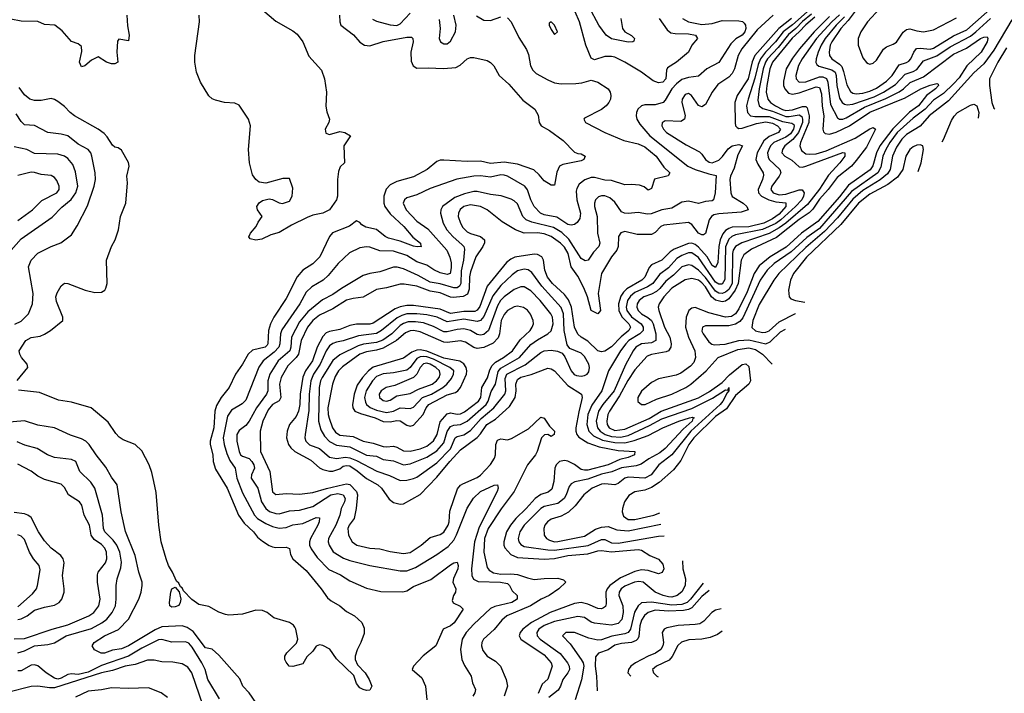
# Model space of a CAD drawing. Header units: inches. Extents: x 884549 to 1028252, y 526810 to 653624.
# Tile 577 of 656: x 973262 to 979133, y 541648 to 545663. Entities that reach past the tile are written whole.
import ezdxf

# ---------------------------------------------------------------- set-up
doc = ezdxf.new("R2010")
doc.units = ezdxf.units.IN
doc.header["$MEASUREMENT"] = 0
doc.layers.add('A9574', color=7, linetype='Continuous')

msp = doc.modelspace()

# ---------------------------------------------------------------- linework, layer by layer
at = {"layer": 'A9574', "color": 5}
for points, elevation in [([(978250, 545720.7), (978202.2, 545657.8), (978157.9, 545610), (978103.3, 545530), (978094.9, 545510), (978088.7, 545470), (978091, 545450), (978104, 545430), (978150, 545397.9), (978163, 545383), (978174.7, 545354.7), (978194.2, 545274.2), (978215.7, 545235.7), (978230, 545225.3), (978250, 545221.2), (978290, 545225.2), (978330, 545235.8), (978370, 545253.7), (978430, 545295.5), (978464.1, 545330), (978506.4, 545393.6), (978550, 545407.4), (978563.5, 545416.5), (978575.3, 545430), (978593.1, 545470), (978609.7, 545490.3), (978630, 545493.6), (978690, 545487.7), (978710, 545493.2), (978830, 545565.8), (978910, 545603.1), (979150, 545816.1)], 2480), ([(974683.8, 545743.8), (974790, 545654.1), (974890, 545596.8), (974915.6, 545575.6), (974950, 545530.2), (974986.2, 545446.2), (975061.1, 545361.1), (975079.7, 545310), (975091.5, 545230), (975087.9, 545147.9), (975093.4, 545113.4), (975109.1, 545070), (975105.3, 545050), (975083.9, 545010), (975087.3, 544987.3), (975110, 544978.6), (975170, 544996.1), (975200.7, 544990), (975234.9, 544970), (975194.5, 544910), (975198.9, 544810), (975173.7, 544786.3), (975162, 544758), (975156.6, 544710), (975156.2, 544610), (975150, 544589.6), (975110, 544529.8), (975070, 544508.7), (975010, 544497.3), (974976.2, 544483.8), (974882.2, 544437.8), (974810, 544394.5), (974759.8, 544380.2), (974706.2, 544353.8), (974669.1, 544349.1), (974636.4, 544356.4), (974628, 544368), (974637.2, 544390), (974672.7, 544430), (974683.3, 544456.7), (974708.7, 544490), (974679, 544530), (974675.3, 544550), (974689.3, 544570.7), (974710, 544586), (974750, 544594.8), (974770, 544590.8), (974810, 544570.8), (974828.1, 544568.1), (974870, 544581.6), (974887.6, 544610), (974890, 544658), (974870, 544715.3), (974830, 544717.2), (974730, 544688.7), (974690, 544694), (974669.4, 544709.4), (974650, 544738), (974632, 544810), (974625.4, 544890), (974638.5, 545030), (974626.6, 545070), (974570, 545153), (974544.4, 545164.4), (974484, 545170), (974430, 545183.4), (974410, 545192), (974390, 545209.8), (974339.3, 545290), (974316.4, 545350), (974305.8, 545410), (974306.8, 545450), (974334.2, 545650), (974331.9, 545690)], 2180), ([(976846.3, 545670), (976857.1, 545610), (976870, 545590.7), (976910, 545568), (976928, 545550), (976924.5, 545535.5), (976918, 545530), (976890, 545529.2), (976790, 545547.8), (976759.1, 545570), (976715.9, 545630), (976657.2, 545737.2)], 2220), ([(978391.2, 545728.8), (978316.3, 545650), (978277.3, 545590), (978260.9, 545550), (978262, 545510), (978290, 545435.3), (978310, 545407.3), (978321.2, 545401.2), (978330, 545397.4), (978350, 545403), (978370, 545421.5), (978412.1, 545487.9), (978430, 545501.4), (978470, 545516.6), (978490, 545529.7), (978530, 545588.2), (978550, 545604.4), (978570, 545608.2), (978610, 545596.4), (978650, 545591.3), (978710, 545602.5), (978846.8, 545673.2)], 2520), ([(973901.1, 545690), (973905.3, 545625.3), (973914.6, 545570), (973910, 545536.9), (973852.4, 545547.6), (973844.7, 545535.3), (973840.9, 545470), (973847.3, 545410), (973830, 545399.3), (973810, 545399.7), (973780.2, 545410), (973730, 545441.9), (973690, 545422.5), (973650, 545387), (973630, 545381.3), (973618.2, 545410), (973632.8, 545472.8), (973630, 545503.6), (973610, 545518), (973570, 545532.6), (973516.1, 545596.1), (973471, 545630), (973410, 545634.6), (973370, 545652.8), (973270, 545654.2), (973210, 545666)], 2180), ([(975169.5, 545690), (975170.2, 545650), (975176.9, 545630), (975253.2, 545573.2), (975290, 545527.9), (975318, 545510), (975350, 545506.3), (975428.2, 545531.8), (975570, 545559), (975597.7, 545557.7), (975607, 545550), (975608.3, 545530), (975593.7, 545470), (975595.6, 545415.6), (975607.4, 545387.4), (975630, 545373.7), (975696.6, 545376.6), (975788.3, 545371.7), (975862.4, 545377.6), (975888.3, 545391.7), (975930, 545430.3), (975950, 545437.4), (975970, 545437.4), (976050, 545420.4), (976070, 545408.4), (976088.3, 545388.3), (976120.7, 545330), (976177.7, 545277.7), (976262.2, 545182.2), (976332.7, 545130), (976353.3, 545093.3), (976359.3, 545050), (976370.6, 545030), (976421.8, 545001.8), (976502.3, 544942.3), (976570, 544873.4), (976590, 544864.9), (976610, 544863.8), (976634, 544850), (976626.4, 544830), (976610, 544820.9), (976500.3, 544799.7), (976479.7, 544790), (976465.3, 544754.7), (976450, 544676), (976430, 544676.2), (976390, 544703), (976359, 544739), (976327.2, 544767.2), (976230, 544801.5), (976150, 544812.8), (976070, 544804.7), (976010, 544819.2), (975930, 544817.8), (975790, 544826), (975770, 544825.5), (975750, 544817.8), (975691.2, 544770), (975610, 544726.7), (975510, 544698.3), (975470, 544678.4), (975447.5, 544652.5), (975432.9, 544610), (975432.7, 544570), (975438.8, 544550), (975470, 544505.2), (975552.2, 544430), (975607, 544367), (975651, 544330), (975653.5, 544313.5), (975658, 544310), (975631.3, 544308.7), (975610, 544313.1), (975530, 544343.6), (975460.5, 544360.5), (975441.7, 544370), (975390, 544411.6), (975325.6, 544425.6), (975301, 544441), (975290, 544454.7), (975270, 544464.7), (975228.2, 544431.8), (975126.8, 544393.2), (975110.1, 544370), (975052.1, 544250), (975010, 544208.4), (974950, 544169.1), (974916.2, 544130), (974850, 544000.3), (974777.8, 543890), (974757.3, 543850), (974745, 543810), (974741.9, 543730), (974737.5, 543722.5), (974726.5, 543710), (974650, 543692.8), (974624.8, 543670), (974590.8, 543610), (974549.6, 543550.4), (974510.4, 543469.6), (974463.1, 543410), (974436.2, 543363.8), (974426.3, 543330), (974419.9, 543230), (974397.4, 543150), (974397.4, 543130), (974412.8, 543070), (974415.3, 543030), (974430, 542984.1), (974498.2, 542870), (974566.8, 542710), (974601.4, 542661.4), (974655.3, 542610), (974679.4, 542579.4), (974710, 542554.4), (974750, 542529.1), (974770, 542521.7), (974790, 542517), (974850, 542518.5), (974870, 542510.3), (974875.9, 542475.9), (974890.2, 542450.2), (974970, 542380.2), (975060.3, 542270), (975096.7, 542216.7), (975118.7, 542198.7), (975170.6, 542170), (975210, 542134.9), (975258.8, 542110), (975301, 542070), (975315.3, 542035.3), (975315.3, 542004.7), (975295.5, 541950), (975273.4, 541906.6), (975262.2, 541870), (975261.3, 541850), (975277.1, 541817.1), (975321.1, 541770), (975346.4, 541730), (975362, 541690), (975350, 541667.6), (975330, 541665.4), (975309.3, 541670), (975290, 541680.5), (975270, 541706.6), (975254.3, 541754.3), (975150, 541853.6), (975110.4, 541910.4), (975070, 541933.7), (975050, 541937.2), (975030.2, 541929.8), (975010, 541898.7), (974973.9, 541866.1), (974950, 541823.7), (974890, 541808.2), (974869.7, 541809.7), (974850, 541834), (974843.6, 541850), (974843.6, 541870), (974855.6, 541890), (974912.6, 541947.4), (974919.8, 541970), (974908.6, 542030), (974902.5, 542042.5), (974893.9, 542053.9), (974870, 542069.8), (974778, 542098), (974738, 542130), (974710, 542141.6), (974670, 542142.9), (974590, 542119.6), (974510, 542114), (974490, 542116.9), (974450, 542131.3), (974390, 542164.4), (974330, 542177.6), (974287.5, 542207.5), (974238.5, 542258.5), (974230, 542277), (974221.7, 542281.7), (974210, 542304), (974196.6, 542316.6), (974173.3, 542370), (974149.8, 542409.8), (974135.3, 542450), (974105, 542550), (974091.2, 542650), (974075.3, 542844.7), (974062.4, 542910), (974050, 542963.7), (974033.1, 543010), (973990, 543094), (973949.6, 543130), (973879.1, 543159.1), (973855.4, 543175.4), (973836, 543196), (973790, 543264), (973688.7, 543348.7), (973570, 543383.4), (973494.3, 543394.3), (973380.4, 543440.4), (973255.5, 543455.5)], 2220), ([(976170, 545674.7), (976193, 545650), (976237.4, 545557.4), (976284.2, 545484.2), (976295.5, 545455.5), (976308.5, 545388.5), (976321.9, 545361.9), (976342.1, 545342.1), (976410, 545303.5), (976450, 545286.6), (976490, 545281.4), (976576.9, 545283.1), (976612.7, 545287.3), (976670, 545303.1), (976710, 545290.3), (976770.4, 545250), (976783.1, 545230), (976787, 545210), (976784.2, 545190), (976774.6, 545170), (976758.9, 545150), (976730, 545127.1), (976630, 545076.2), (976625.7, 545070), (976635.5, 545050), (976750, 544989.5), (976863.6, 544943.6), (976950, 544922.7), (976990, 544905.9), (977057.7, 544850), (977102.9, 544782.9), (977137.8, 544750), (977127.7, 544732.3), (977047.2, 544712.8), (977030, 544657.2), (977010, 544646.9), (976985.6, 544665.6), (976956.8, 544676.8), (976910, 544681.3), (976870, 544677.8), (976790, 544703.9), (976750, 544706.1), (976690, 544722.3), (976670, 544722.5), (976630.9, 544709.1), (976597.8, 544682.2), (976583.4, 544656.6), (976580, 544640), (976583.7, 544590), (976605.4, 544510), (976602.7, 544477.3), (976586.3, 544453.7), (976570, 544442.7), (976550, 544438.2), (976530, 544442.5), (976465.2, 544485.2), (976390, 544500.1), (976366.8, 544510), (976329.3, 544550), (976310, 544588.7), (976289.2, 544649.2), (976274.5, 544670), (976170, 544729.3), (976150, 544736.4), (976130, 544738.4), (976070, 544723.5), (976010, 544732.5), (975970, 544730.8), (975867.6, 544712.4), (975710, 544657.6), (975630, 544619.2), (975570, 544600.4), (975556.5, 544590), (975549.2, 544570), (975566.4, 544530), (975630, 544461), (975696, 544416), (975808.6, 544288.6), (975826.8, 544246.8), (975834.4, 544214.4), (975835.3, 544184.7), (975829.1, 544150.9), (975810, 544143.2), (975770, 544154.3), (975732.1, 544172.1), (975690, 544199.1), (975630, 544220.3), (975570, 544256.6), (975490, 544282.6), (975410, 544284.4), (975350, 544307.1), (975330, 544309.9), (975290, 544302.5), (975227.7, 544272.3), (975161.6, 544210), (975101.6, 544138.4), (975072, 544110), (975002.9, 544070), (974970, 544038.2), (974932.7, 543970), (974825.7, 543814.3), (974816.7, 543790), (974813.5, 543730), (974807.9, 543710), (974779.2, 543680.8), (974713.6, 543630), (974688.3, 543591.7), (974610, 543394.5), (974587.6, 543372.4), (974525.2, 543334.8), (974500.6, 543299.4), (974474.6, 543170), (974480.3, 543130), (974496.7, 543076.7), (974515.7, 543035.7), (974547.6, 542990), (974557, 542930), (974590, 542842), (974661.5, 542710), (974680.8, 542690), (974730, 542660.5), (974770, 542641.5), (974810, 542632.3), (974850, 542636.6), (974890, 542651.6), (974950, 542659.9), (975030, 542696.4), (975050, 542694), (975048.4, 542670), (975040.2, 542650), (974996.4, 542570), (974990.1, 542550), (974990.6, 542530), (974999.1, 542510), (975036.6, 542456.6), (975105.2, 542385.2), (975174.2, 542354.2), (975230, 542318.1), (975330, 542275), (975414.9, 542254.9), (975547.4, 542252.6), (975570, 542259.2), (975610, 542284.4), (975713.8, 542326.2), (975830, 542413.9), (975850, 542425.2), (975870.3, 542430), (975877, 542410), (975873.7, 542390), (975848.1, 542331.9), (975844.6, 542310), (975862.4, 542270), (975860.8, 542250), (975847.9, 542230), (975841.3, 542201.3), (975847, 542187), (975887.8, 542167.8), (975906.4, 542150), (975852.9, 542067.1), (975830.1, 542049.9), (975786.3, 542030), (975743.1, 541930), (975668.1, 541871.9), (975610.7, 541810), (975602.8, 541790), (975659.4, 541739.4), (975681.7, 541690), (975688.8, 541610)], 2240), ([(977213.5, 545670), (977249.7, 545649.7), (977330, 545635), (977390, 545639.4), (977450, 545657.8), (977550, 545656.9), (977571.3, 545651.3), (977582, 545642), (977589.4, 545630), (977590.5, 545610), (977584.9, 545590), (977570, 545570.5), (977531.5, 545548.5), (977501.6, 545518.4), (977430, 545407.5), (977359.7, 545370), (977310, 545326), (977250, 545318.8), (977210, 545305.4), (977178.8, 545281.2), (977150.5, 545250), (977110, 545182.4), (977097.6, 545170), (977050, 545155.2), (976990, 545154.6), (976970, 545149.7), (976948.2, 545130), (976939.2, 545110), (976937.2, 545090), (976942.2, 545070), (976959.7, 545039.7), (977019.5, 544970), (977245.6, 544790), (977289, 544770), (977370, 544743.5), (977414.3, 544734.3), (977409.5, 544630), (977398.3, 544590), (977390, 544583.1), (977350, 544578.2), (977310, 544566.6), (977250, 544580.7), (977210, 544575.9), (977150, 544539.2), (977090, 544530.4), (977026.2, 544506.2), (977004.3, 544504.3), (976950, 544514), (976890, 544506.8), (976868.9, 544508.9), (976850, 544518), (976810, 544575.4), (976781, 544601), (976750, 544613.9), (976730, 544613.6), (976713.2, 544606.8), (976695.8, 544590), (976688.2, 544570), (976689.2, 544550), (976705.2, 544490), (976706.9, 544390), (976721.4, 544330), (976715, 544310), (976683.5, 544276.5), (976651, 544229), (976633.5, 544226.5), (976610, 544239.9), (976535.3, 544355.3), (976494, 544394), (976443.9, 544423.9), (976316.4, 544456.4), (976281.5, 544470), (976261.8, 544490), (976230, 544565.5), (976210, 544583.2), (976192.1, 544592.1), (976133.3, 544613.3), (976070, 544621.1), (975990, 544639.2), (975970, 544638.8), (975914.6, 544625.4), (975857.4, 544602.6), (975783.5, 544550), (975773.2, 544530), (975770.1, 544510), (975786.8, 544450), (975809.1, 544410), (975844.9, 544370), (975900.2, 544320.2), (975909.5, 544310), (975914.5, 544294.5), (975907.9, 544230), (975893.8, 544166.3), (975892.1, 544090), (975884.6, 544075.4), (975870, 544064.9), (975850, 544063.8), (975770, 544088.8), (975710, 544099), (975638.8, 544138.8), (975550, 544178.4), (975512.1, 544187.9), (975490, 544186.9), (975410, 544160.5), (975350, 544150.6), (975310, 544137.8), (975180.2, 544059.8), (975130, 544023.9), (975066.7, 543993.3), (974979.3, 543920.7), (974930, 543862.5), (974883.3, 543770), (974878, 543710), (974872.1, 543690), (974804.1, 543630), (974753.9, 543550), (974742, 543510), (974740.6, 543450), (974732.7, 543430), (974674.2, 543350), (974630, 543269), (974610, 543245), (974570, 543214.9), (974556.2, 543190), (974557.3, 543150), (974570.7, 543090), (974579.5, 543070), (974590, 543061.2), (974630, 543047.9), (974646.9, 543030), (974657.8, 543010), (974661.5, 542990), (974644.9, 542950), (974642.8, 542930), (974681, 542870), (974704.1, 542790), (974730, 542748.8), (974752, 542732), (974790, 542719.1), (974810, 542718.4), (974870, 542734.6), (974930, 542738.7), (975010, 542761.9), (975116.8, 542830), (975158.3, 542838.3), (975191.5, 542831.5), (975203.6, 542810), (975198.9, 542790), (975179.1, 542750), (975171.6, 542710), (975147.6, 542650), (975103.6, 542570), (975101.7, 542550), (975107.2, 542530), (975131.4, 542491.4), (975193.5, 542453.5), (975230, 542438.8), (975350, 542408.9), (975530, 542378.2), (975570, 542378.4), (975621.9, 542398.1), (975750, 542474.4), (975817.2, 542522.8), (975850, 542561.5), (975866.9, 542593.1), (975929.3, 542750.7), (975968.3, 542811.7), (976010, 542850.5), (976090, 542887.8), (976111.8, 542890), (976115.6, 542870), (976109.2, 542850), (976001.6, 542638.4), (975973.7, 542550), (975956.8, 542390), (975957.9, 542350), (975968.1, 542328.1), (975995.2, 542315.2), (976129.7, 542309.7), (976170, 542303), (976182.5, 542290), (976197.8, 542257.8), (976228.9, 542230), (976228.8, 542210), (976195.6, 542190), (976094, 542166), (976070, 542152.8), (975970, 542060.2), (975924.7, 542010), (975899.8, 541970), (975890.8, 541910), (975898, 541850), (975913.9, 541813.9), (975953.8, 541750), (975961.7, 541710), (975978.9, 541670), (975976.5, 541650), (975963.2, 541630)], 2260), ([(977755.1, 545690), (977658.4, 545601.6), (977566.9, 545490), (977545.3, 545450), (977524.5, 545370), (977510, 545342.4), (977490, 545319.4), (977423.6, 545276.4), (977390.6, 545230), (977350, 545158), (977330, 545143.1), (977310, 545150.9), (977268.4, 545210), (977250, 545222), (977230, 545217.3), (977212.5, 545190), (977210.8, 545170), (977229.2, 545090.8), (977224.9, 545070), (977204.2, 545055.8), (977110, 545060.6), (977092.8, 545047.2), (977091, 545030), (977101.1, 545010), (977119.3, 544990), (977236.7, 544916.7), (977315.2, 544875.2), (977330, 544862), (977350.1, 544830), (977373, 544813), (977390.1, 544810.1), (977430, 544826), (977452.9, 544847.1), (977486.6, 544893.4), (977509.8, 544910.2), (977550, 544919.1), (977571.8, 544911.8), (977543.2, 544856.8), (977522.7, 544777.3), (977500.1, 544730), (977496.8, 544710), (977502, 544630), (977509.2, 544609.2), (977575.7, 544570), (977597.9, 544550), (977604.7, 544530), (977564, 544516), (977430, 544506.5), (977401, 544499), (977386.6, 544490), (977372.6, 544470), (977351.8, 544388.2), (977339.2, 544380.8), (977330, 544379.5), (977310, 544391), (977270, 544442.4), (977250, 544454.5), (977101.9, 544438.1), (977085, 544430), (977050, 544395.2), (977030, 544383.4), (976942.8, 544382.8), (976870, 544401), (976847, 544393), (976832.9, 544370), (976829.5, 544310), (976823, 544290), (976790, 544248.7), (976730, 544149.6), (976711.8, 544030), (976724.6, 543930), (976710, 543909.9), (976669.9, 543930), (976647, 544010), (976625.2, 544065.2), (976590, 544135), (976549.5, 544190), (976531.9, 544270), (976510, 544306.1), (976485.7, 544330), (976430.4, 544370.4), (976390, 544385.7), (976350, 544392.7), (976270, 544390.6), (976218.9, 544410), (976137.9, 544457.9), (976048.7, 544528.7), (976008.7, 544548.7), (975950, 544558.6), (975910, 544550.3), (975888.5, 544531.5), (975877.9, 544510), (975876, 544490), (975889.4, 544449.4), (975904.8, 544424.8), (975930, 544399.3), (975950, 544388.4), (976009.1, 544370), (976021.5, 544361.5), (976032.6, 544350), (976033.8, 544333.8), (976024.3, 544310), (975982, 544250), (975950, 544160.3), (975943.7, 544130), (975942.7, 544057.3), (975932.7, 544027.3), (975907.1, 544012.9), (975846.5, 544006.5), (975830, 544009.4), (975770, 544035), (975710, 544045.1), (975630, 544073.7), (975553.8, 544086.2), (975530, 544086.1), (975450, 544064.1), (975390, 544055.2), (975310, 544008), (975250, 544001.2), (975210, 543990.3), (975130, 543938.5), (975050, 543901.7), (975010, 543869.9), (974978.9, 543830), (974940.5, 543750), (974923.6, 543670), (974910, 543649.9), (974861, 543599), (974821.7, 543530), (974810.8, 543490), (974819, 543410), (974808.2, 543391.8), (974770, 543369), (974742.6, 543337.4), (974711.9, 543270), (974695, 543210), (974698.8, 543090), (974753.7, 542970), (974770, 542848.9), (974790, 542832.9), (974850, 542839.3), (974930, 542834.2), (975010, 542844), (975091.1, 542868.9), (975193.3, 542893.3), (975210, 542896.3), (975230, 542892.6), (975270.1, 542850), (975275.5, 542830), (975268.2, 542750), (975256.6, 542690), (975226, 542650), (975218, 542630), (975221.7, 542590), (975243.8, 542550), (975271.7, 542531.7), (975350, 542512.4), (975410, 542508.5), (975470, 542493.1), (975550, 542481.4), (975590, 542488.1), (975655.7, 542530), (975710, 542576.6), (975770, 542594.3), (975791.1, 542608.9), (975816.7, 542650), (975822.7, 542670), (975827.4, 542732.6), (975873, 542867), (975890, 542888.7), (975903.2, 542896.8), (975990, 542934.7), (976010, 542948.3), (976070, 543012.1), (976093.2, 543050), (976098.2, 543070), (976100.1, 543130), (976110, 543155.9), (976130, 543165.1), (976170, 543159.2), (976193.6, 543166.4), (976295.4, 543224.6), (976370, 543293.7), (976390, 543287.2), (976420.1, 543240.1), (976450, 543211.3), (976448.8, 543191.2), (976437.2, 543182.8), (976430, 543178.9), (976410, 543190.9), (976391.7, 543188.3), (976373.4, 543170), (976348.1, 543090), (976337.2, 543070), (976289.6, 543010.4), (976209.7, 542850), (976132.8, 542747.2), (976055.7, 542630), (976034.2, 542570), (976029.1, 542490), (976050, 542398.6), (976062.1, 542382.1), (976086.6, 542366.6), (976130, 542357.5), (976190, 542360.4), (976230, 542356.7), (976290, 542335.3), (976330, 542326.6), (976390, 542332.8), (976470, 542334.1), (976503.9, 542323.9), (976518.7, 542310), (976476.8, 542270), (976417.9, 542230), (976371.5, 542208.5), (976307.9, 542170), (976166.6, 542110), (976136.3, 542083.7), (976090, 542028.1), (976027.5, 541970), (976018.3, 541950), (976016.4, 541930), (976023.2, 541903.2), (976049.2, 541870), (976099.6, 541839.6), (976129.2, 541810), (976163.2, 541730), (976170.1, 541690), (976150, 541631.7)], 2280), ([(977863.6, 545670), (977787.4, 545610), (977646, 545450), (977629.4, 545410.6), (977604.9, 545310), (977539.9, 545210), (977525.2, 545170), (977527.7, 545047.7), (977530.1, 545030.1), (977539.8, 545019.8), (977550, 545014.1), (977570, 545016.4), (977655, 545045), (977710, 545053.5), (977750, 545045.6), (977779.5, 545030), (977798.4, 545010), (977786.6, 544990), (977730, 544966.6), (977699.7, 544940.3), (977660, 544870), (977651.9, 544830), (977662.1, 544802.1), (977695.4, 544750), (977696.5, 544736.5), (977690.1, 544710), (977664.4, 544650), (977666.9, 544630), (977684.8, 544610), (977728.8, 544588.8), (977770, 544578.1), (977830.3, 544570.3), (977829.3, 544550), (977790, 544504), (977750, 544475.6), (977699.6, 544450), (977610, 544428.3), (977510, 544425.6), (977490, 544419.2), (977470, 544405.7), (977453.7, 544386.3), (977437.7, 544350), (977430, 544310), (977423.7, 544216.3), (977410, 544184.9), (977390, 544198.5), (977360.4, 544250), (977310, 544306.4), (977290, 544323.5), (977270, 544330.2), (977250, 544328.4), (977164.6, 544295.4), (977140.2, 544279.8), (977090, 544229.9), (977030, 544202.3), (977015, 544185), (976990, 544128.4), (976970.6, 544110), (976882.2, 544057.8), (976861.8, 544038.2), (976845.9, 544014.1), (976831.4, 543970), (976835, 543930), (976852.5, 543892.5), (976893.2, 543850), (976904, 543830), (976894.2, 543810), (976848.3, 543771.7), (976790, 543712.1), (976750, 543687.7), (976730, 543683.4), (976710, 543689.9), (976650, 543746.9), (976610.2, 543770.2), (976589.2, 543789.2), (976570.8, 543830.8), (976551.3, 543950), (976533.8, 543993.8), (976510, 544024.1), (976438.3, 544090), (976408.4, 544128.4), (976392.4, 544170), (976384.9, 544230), (976374.9, 544250), (976350, 544262.9), (976330, 544264.3), (976213.4, 544246.6), (976190, 544236.2), (976164.1, 544215.9), (976050, 544073.7), (976005.8, 543954.2), (975990, 543931.1), (975976.1, 543923.9), (975910, 543922.9), (975830, 543911.7), (975770, 543937.2), (975610, 543960.1), (975570, 543959.9), (975530, 543950.8), (975501.4, 543938.6), (975370, 543853.4), (975350, 543848.9), (975270, 543848.8), (975230, 543840.7), (975170, 543815.5), (975110, 543805.3), (975090, 543795.8), (975070, 543775.2), (975035.4, 543710), (975006.9, 543630), (974966.1, 543570), (974950, 543531.5), (974933.6, 543430), (974931.8, 543370), (974923.7, 543330), (974910, 543298.6), (974871.2, 543250), (974856.1, 543210), (974853.1, 543170), (974863.9, 543130), (974878.3, 543110), (974902.5, 543090), (974998.4, 543038.4), (975050, 542992.1), (975070, 542981.6), (975110, 542971.5), (975130, 542972.2), (975170, 542986.6), (975190, 543001.7), (975210, 543006.4), (975230, 543003.7), (975274.4, 542974.4), (975330, 542928.3), (975398, 542890), (975418.7, 542870), (975464.1, 542804.1), (975490, 542784.4), (975530, 542775.3), (975550, 542777.8), (975650, 542832.2), (975750, 542936.4), (975825.9, 543030), (975890, 543099.4), (975990, 543172.9), (976010, 543194.4), (976046.7, 543250), (976098.6, 543281.4), (976182.7, 543357.3), (976216.6, 543410), (976222.9, 543450), (976219.2, 543490), (976230, 543517.3), (976250, 543532.1), (976311.4, 543548.6), (976410, 543586.6), (976430, 543582.5), (976450.1, 543570.1), (976530, 543481.7), (976611, 543430), (976614.8, 543410), (976612.4, 543392.4), (976594.9, 543325.1), (976578.4, 543230), (976578.1, 543210), (976583.9, 543190), (976595.4, 543175.4), (976650, 543141), (976717, 543117), (976830, 543094.6), (976930.6, 543090), (976926.7, 543070), (976890, 543053), (976839.5, 543040.5), (976771.2, 543008.8), (976650, 542978.5), (976630, 542977.3), (976610, 542982.8), (976570, 543011.7), (976530, 543030.7), (976510, 543035), (976481.4, 543030), (976460.3, 543010), (976451.7, 542990), (976446.9, 542910), (976434.8, 542865.2), (976413.6, 542846.4), (976370, 542833), (976335.5, 542810), (976281.7, 542750), (976219.4, 542690), (976188.5, 542650), (976165.1, 542610), (976148.9, 542550), (976149.1, 542530), (976154.7, 542514.7), (976190, 542475.2), (976230, 542457.3), (976390, 542447.6), (976450, 542451.3), (976530, 542468.8), (976650, 542479.4), (976710, 542496.8), (976730, 542498.8), (976790, 542491.1), (976950, 542505.7), (976970, 542501.6), (977018.2, 542470), (977070, 542447), (977097.1, 542417.1), (977103, 542390), (977092.6, 542367.4), (977070, 542359.5), (977010, 542380.1), (976970, 542383.3), (976930, 542373.9), (976843.4, 542336.6), (976781.1, 542290), (976764.3, 542270), (976757.6, 542250), (976758.4, 542181.6), (976754, 542166), (976743.6, 542156.4), (976730, 542151.5), (976710, 542154), (976650, 542178.7), (976610, 542189.2), (976570, 542183.1), (976424.1, 542130), (976313.4, 542070), (976261.5, 542030), (976245.5, 542010), (976239.3, 541990), (976250.1, 541970), (976390, 541878), (976431.2, 541830), (976437.3, 541810), (976410, 541731.7), (976377.9, 541702.1), (976353.3, 541646.7)], 2320), ([(975365.1, 545665.1), (975390, 545653.1), (975470, 545631.7), (975510, 545628.9), (975530, 545637.1), (975590, 545702)], 2240), ([(975763, 545663), (975769.2, 545610.8), (975762.6, 545550), (975770.5, 545530), (975790, 545518.9), (975810, 545518.9), (975830, 545534.9), (975861.1, 545590), (975864.1, 545630), (975851, 545689)], 2240), ([(975986.3, 545686.3), (976030, 545659.5), (976070, 545657.2), (976130, 545680.2)], 2240), ([(977956.3, 545710), (977870, 545631.6), (977814.2, 545590), (977768.5, 545530), (977709.6, 545470), (977679.3, 545430), (977665.1, 545394.9), (977646.1, 545313.9), (977604.5, 545190), (977596.1, 545150), (977601.6, 545110), (977618.6, 545090), (977645.6, 545085.6), (977730, 545086.5), (977810, 545056.6), (977866.7, 545046.7), (977877.1, 545037.1), (977879.8, 545030), (977874.7, 545010), (977856.8, 544983.2), (977830, 544962.8), (977758.3, 544930), (977739.5, 544910), (977728.3, 544890), (977721.6, 544870), (977723.7, 544843.7), (977731.1, 544830), (977794.7, 544770), (977799.3, 544750), (977791, 544730), (977745.6, 544670), (977741.4, 544650), (977753.5, 544630), (977790, 544617.9), (977830, 544622.1), (977910, 544648.3), (977928.3, 544648.3), (977939.4, 544630), (977936, 544610), (977925.1, 544590), (977887.5, 544550), (977800.9, 544470), (977770, 544448.3), (977690, 544411.5), (977530, 544379.9), (977508.6, 544371.4), (977490, 544355), (977471, 544309), (977465.4, 544114.6), (977450, 544085.9), (977430, 544085.5), (977410, 544098.1), (977310, 544245.8), (977270, 544272.3), (977250, 544272.4), (977210, 544257.7), (977180.5, 544239.5), (977130, 544183), (977076.8, 544143.2), (977037, 544090), (977004.7, 544070), (976930, 544036.9), (976904.6, 544015.4), (976886.9, 543990), (976877.6, 543950), (976881.6, 543930), (976910, 543891.7), (976966.7, 543850), (976979.2, 543830), (976978.7, 543810), (976959.5, 543790), (976893.7, 543750), (976875.2, 543730), (976844.6, 543690), (976773.5, 543570), (976733.3, 543450), (976674, 543366), (976650.3, 543310), (976643.4, 543250), (976655.4, 543210), (976683, 543183), (976737.1, 543157.1), (976810, 543142.3), (976870, 543140.7), (976925.4, 543154.6), (977010, 543185.3), (977096.1, 543230), (977192.8, 543270), (977255.1, 543290), (977273.5, 543293.5), (977283.7, 543290), (977274.6, 543285.4), (977271.7, 543270), (977218.3, 543221.7), (977110, 543107.6), (977077.9, 543082.1), (977013.7, 543046.3), (976967.2, 543012.8), (976936.9, 543003.1), (976850, 542991.8), (976792.4, 542967.6), (976730, 542953.1), (976650, 542923.9), (976571.9, 542908.1), (976550, 542897.1), (976538.5, 542881.5), (976520.6, 542830), (976509, 542810), (976470, 542779.3), (976390, 542761.3), (976369.6, 542750), (976270, 542649.8), (976243.3, 542610), (976233.8, 542570), (976238.8, 542550), (976250, 542534), (976270, 542522.5), (976410, 542502.1), (976450, 542500.8), (976650.6, 542529.4), (976730, 542564.7), (976750, 542563.7), (976790, 542545.3), (976830, 542543.5), (977070, 542585.4), (977104.1, 542586.6)], 2340), ([(977983.6, 545696.4), (977930, 545651.8), (977890.4, 545609.6), (977845.2, 545574.8), (977783.9, 545496.1), (977720.6, 545430), (977708.9, 545410), (977695.5, 545370), (977670.7, 545250), (977663.3, 545183.3), (977670.1, 545150), (977692.6, 545132.6), (977750, 545118.4), (977830, 545086.7), (977850, 545085.9), (977910, 545096), (977925.1, 545085.1), (977929.8, 545070), (977928.8, 545050), (977905.2, 544990), (977871.8, 544948.2), (977824.4, 544910), (977809.2, 544890), (977806.9, 544870), (977824.1, 544850), (977866.3, 544826.3), (977910, 544786.4), (977930, 544783.1), (977948.8, 544788.8), (978170, 544870.9), (978181, 544870), (978180.9, 544850), (978151.1, 544810), (978083.8, 544736.2), (978030, 544652.5), (977958.7, 544561.3), (977829.8, 544450), (977790, 544421.6), (977731.5, 544388.5), (977567.7, 544332.3), (977529.2, 544310.8), (977516.8, 544290), (977511.1, 544268.9), (977509.6, 544090), (977490, 544054.5), (977470, 544038.3), (977450, 544030.7), (977430, 544032.3), (977410, 544045), (977350, 544126.6), (977310, 544170.6), (977270, 544198.7), (977250, 544202.2), (977210, 544189.1), (977160.8, 544139.2), (977115.3, 544104.7), (977079.3, 544060.7), (977057.9, 544042.1), (977030, 544026.8), (976982.4, 544010), (976954.9, 543990), (976943.6, 543970), (976942.2, 543950), (976950, 543930.2), (976969.1, 543910), (977008.1, 543888.1), (977029.3, 543869.3), (977038.8, 543850), (977055.2, 543790), (977054.4, 543750), (977030, 543736.4), (976968.6, 543730), (976936.4, 543710), (976920.7, 543690), (976874.4, 543605.6), (976806.8, 543450), (976738.8, 543370), (976713.6, 543330), (976699.1, 543270), (976707.1, 543230), (976722.4, 543210), (976752.4, 543190), (976790, 543178.4), (976844.5, 543175.5), (976890, 543184), (977016.7, 543243.3), (977090, 543283.1), (977270, 543346.1), (977393.5, 543406.5), (977470, 543457.6), (977484.5, 543455.5), (977490.7, 543470.7), (977490.8, 543450), (977480.3, 543439.7), (977454.7, 543390), (977438.6, 543370), (977264, 543210), (977151.1, 543068.9), (977072.6, 543010), (977026.3, 542950), (976990, 542929.5), (976890, 542936.9), (976870.1, 542929.9), (976830, 542898.8), (976810, 542889.8), (976750, 542897.3), (976730, 542894.9), (976675, 542870), (976626.5, 542830), (976574.2, 542765.8), (976533.3, 542726.7), (976490, 542703.6), (976430, 542684.9), (976408.1, 542670), (976393.5, 542650), (976386.3, 542630), (976388.8, 542590), (976402.5, 542570), (976420, 542560), (976450, 542551.5), (976470, 542552), (976630, 542583.6), (976694.5, 542625.5), (976730, 542638.8), (976770, 542641.5), (976823.1, 542623.1), (976890, 542617.1), (977084.8, 542656.7)], 2360), ([(977075.5, 545670), (977123.2, 545603.2), (977144.9, 545584.9), (977170, 545579.7), (977250, 545578.6), (977290.5, 545570.5), (977302.6, 545550), (977268.8, 545510), (977250.4, 545470), (977177.4, 545410), (977124.2, 545375.8), (977118.1, 545361.9), (977114.3, 545310), (977095.8, 545290), (977070, 545286.6), (977038.9, 545298.9), (976970, 545349.8), (976870.4, 545410.4), (976810, 545439.9), (976790, 545443.8), (976750, 545442.6), (976690, 545423.1), (976670, 545434.3), (976637, 545510), (976600.7, 545650), (976574.2, 545710)], 2240), ([(978002.8, 545677.2), (977950, 545632.6), (977910.4, 545589.6), (977867.6, 545552.4), (977751, 545410), (977735, 545370), (977716.5, 545270), (977713.6, 545230), (977722.1, 545190), (977737.9, 545170), (977767.6, 545150), (977810, 545127.6), (977830, 545122.4), (977870, 545124.7), (977930, 545146.1), (977950, 545145), (977957, 545137), (977969.8, 545090), (977967.5, 545050), (977917.8, 544930), (977914.1, 544910), (977924.1, 544884.1), (977950, 544864.1), (977970, 544860.4), (978010, 544863.5), (978070, 544880.8), (978242.7, 544957.3), (978330, 545013.2), (978350, 545020.7), (978363.7, 545010), (978310, 544903.4), (978250, 544823.2), (978220.8, 544790), (978136.9, 544723.1), (978083.1, 544650), (978030, 544592.1), (977990, 544533), (977970, 544512.2), (977910, 544472.5), (977774.5, 544365.5), (977625.6, 544294.4), (977579.1, 544260.9), (977564.1, 544230), (977545.4, 544090), (977528.2, 544050), (977490, 543999.6), (977470, 543985.4), (977450, 543981.5), (977410, 543990.9), (977386.4, 544010), (977350.6, 544070), (977330, 544094.7), (977310, 544109.6), (977270, 544120.1), (977230, 544112.6), (977150, 544062.7), (977103.3, 544010), (977075.1, 543970), (977069.4, 543950), (977072.8, 543930), (977106, 543830), (977137.9, 543770), (977145.5, 543730), (977143.8, 543710), (977130.7, 543690), (977116.6, 543683.4), (977030, 543666.9), (977002.9, 543657.1), (976930, 543575.9), (976887.7, 543512.3), (976839.2, 543420.8), (976778.1, 543330), (976769.1, 543309.1), (976762, 543270), (976764.7, 543250), (976775.7, 543230), (976810, 543214.9), (976870, 543222.5), (977014.3, 543285.7), (977087.2, 543330), (977310, 543409.6), (977373.9, 543446.1), (977450, 543499.8), (977493.7, 543546.3), (977570, 543607.2), (977591.8, 543611.8), (977610, 543595), (977619, 543510), (977609.6, 543490), (977530, 543422.9), (977475.6, 543344.4), (977410, 543297.7), (977280.8, 543170), (977252.5, 543130), (977203.6, 543036.4), (977160.1, 542979.9), (977075.5, 542904.5), (977030, 542874.9), (976990, 542859.3), (976930, 542847.9), (976893.1, 542826.9), (976868.6, 542790), (976855.2, 542750), (976853.6, 542730), (976862.9, 542702.9), (976890, 542684.8), (976930, 542683.8), (977043.5, 542710), (977079.1, 542724.2)], 2380), ([(978090, 545682.3), (977998.3, 545590), (977911.2, 545490), (977870, 545433.6), (977831.9, 545370), (977816.2, 545296.2), (977817, 545270), (977823.3, 545250), (977845.4, 545225.4), (977870, 545219.8), (977910, 545227.5), (978010, 545262.2), (978030, 545257.9), (978041.8, 545221.8), (978046.6, 545146.6), (978055.7, 545090), (978050.1, 545010), (978054.5, 544994.5), (978064.1, 544984.1), (978090, 544980.1), (978130, 544991.8), (978209, 545030), (978330, 545111.6), (978542.4, 545197.6), (978634.8, 545250), (978690, 545273.3), (978730, 545283.2), (978739, 545279), (978739.7, 545270), (978723.2, 545250), (978668.8, 545211.2), (978620.4, 545150), (978568, 545112), (978468.1, 545011.9), (978389.6, 544910), (978370.7, 544870), (978347.7, 544792.3), (978332.1, 544767.9), (978202.8, 544677.2), (978150, 544606.7), (978020.8, 544459.2), (977923.8, 544390), (977832.6, 544307.4), (977737, 544250), (977670, 544195.8), (977642, 544150), (977600, 544040), (977550, 543939.2), (977530, 543909.3), (977506, 543894), (977470, 543889.5), (977370, 543916.2), (977290, 543948.2), (977270, 543944.1), (977251.4, 543928.6), (977235.7, 543890), (977232.2, 543830), (977249.2, 543770), (977287.2, 543690), (977290.6, 543650), (977281, 543619), (977262.5, 543597.5), (977204.1, 543555.9), (977175.4, 543544.6), (977070, 543521.4), (977030, 543501.3), (976970, 543449.3), (976947.9, 543410), (976947.3, 543387.3), (976968.9, 543370), (976991.9, 543370), (977059.2, 543400.8), (977149.8, 543430), (977234.6, 543470), (977264, 543490), (977354, 543570), (977426, 543650), (977543.3, 543696.7), (977610, 543706.9), (977650, 543696.1), (977690.1, 543670), (977748.4, 543608.7)], 2420), ([(978150, 545690.8), (978104.1, 545650), (978012.3, 545550), (977928.1, 545430), (977906.3, 545390), (977890.1, 545330), (977891.4, 545310), (977910, 545290.8), (977950, 545292.1), (978030, 545321.3), (978050, 545322.3), (978072.5, 545312.5), (978080.4, 545290), (978096.3, 545156.3), (978137.3, 545077.3), (978150, 545069.6), (978170, 545069.7), (978190, 545077.1), (978299.2, 545140.8), (978426.4, 545193.6), (978506.3, 545233.7), (978532, 545250), (978571.2, 545288.8), (978650, 545321.3), (978830, 545457), (978906.4, 545493.6), (978990, 545551.1), (979010, 545559.1), (979030, 545559.6), (979035, 545550), (979031.3, 545530), (978993.7, 545470), (978910, 545387.5), (978863.2, 545316.8), (978830, 545279.9), (978770, 545223.6), (978710, 545182.2), (978659.9, 545130), (978590, 545076.1), (978494.3, 544990), (978449.1, 544930), (978425.8, 544890), (978409.1, 544850), (978396.3, 544783.7), (978377.7, 544750), (978221.5, 544638.5), (978030, 544418.2), (977954.9, 544365.1), (977861.6, 544278.4), (977761.2, 544210), (977717.8, 544170), (977676.9, 544110), (977573.6, 543886.4), (977556.6, 543863.4), (977530, 543847.2), (977490, 543838.3), (977350, 543838.2), (977332.2, 543830), (977330, 543806), (977336.5, 543790), (977370, 543743.5), (977389.2, 543729.2), (977405.3, 543725.3), (977469, 543729), (977550, 543749.8), (977610, 543755.4), (977710, 543731.2), (977737, 543743), (977797.8, 543802.2), (977827.4, 543817.8)], 2440), ([(979177.4, 545662.6), (979070, 545481.1), (979010, 545400.4), (978950, 545346), (978799.9, 545180.1), (978684.3, 545090), (978631.4, 545028.6), (978550, 544979.4), (978520.6, 544950), (978490, 544903.2), (978465.2, 544850), (978451.4, 544770), (978435.7, 544744.3), (978392.6, 544707.4), (978290, 544643.8), (978230, 544593.8), (978137.8, 544482.2), (978060.6, 544399.4), (977950, 544305.3), (977787.6, 544150), (977757.5, 544110), (977670, 543965.3), (977632.8, 543870), (977628.1, 543828.1), (977648.7, 543808.7), (977690, 543798.2), (977710, 543799.4), (977730, 543808.7), (977790, 543862.4), (977887.7, 543912.3), (977888, 543912.4)], 2460), ([(978179.4, 545680.6), (978130.3, 545630), (978063.6, 545550), (978040.1, 545510), (978023.6, 545470), (978010.5, 545430), (978008.5, 545408.5), (978014.7, 545394.7), (978026.1, 545386.1), (978104.8, 545364.8), (978123.4, 545350), (978130.3, 545330), (978134, 545270), (978150, 545194.7), (978165, 545170), (978180.1, 545160.1), (978195.5, 545155.5), (978230, 545159.6), (978356.1, 545203.9), (978411.6, 545230), (978483.2, 545276.8), (978541.2, 545338.8), (978590, 545354.3), (978610, 545366.2), (978650, 545418.1), (978730, 545448), (978810, 545500.7), (978930, 545565.4), (978963, 545590), (979050, 545669.7)], 2460), ([(979144.7, 545495.3), (979094, 545410), (979045, 545310), (979044.7, 545270), (979057.6, 545170), (979070, 545134.7), (979076.6, 545132.2)], 2480), ([(973247.4, 543512.6), (973311.5, 543590), (973307.6, 543610), (973273.7, 543650), (973262.7, 543670), (973259.7, 543690), (973298.7, 543750), (973330, 543769), (973384.3, 543775.7), (973410, 543788.4), (973446.3, 543810), (973518.4, 543870), (973518.9, 543890), (973482.3, 543982.3), (973478.4, 544010), (973486, 544034), (973510, 544077), (973530, 544092.2), (973550, 544091.2), (973652.4, 544050), (973710, 544037.7), (973750, 544039.1), (973769, 544051), (973776.5, 544063.5), (973783.8, 544090), (973779.7, 544230), (973809.7, 544310), (973831.1, 544350), (973850.9, 544410), (973863.1, 544490), (973895, 544570), (973904.5, 544690), (973900.9, 544730), (973915.3, 544790), (973911.1, 544811.1), (973870, 544886), (973850, 544898.4), (973830, 544902.9), (973814.5, 544914.5), (973784.4, 544964.4), (973764.8, 544984.8), (973730.8, 545010.8), (973588.4, 545090), (973562.7, 545110), (973530, 545145.3), (973490, 545174.8), (973470, 545187.9), (973450, 545192.7), (973390, 545181.7), (973350, 545181), (973323.5, 545190), (973290, 545214.6), (973258.7, 545258.7)], 2220), ([(978762.2, 544933.9), (978770, 544947.9), (978818.3, 545061.7), (978832.8, 545087.2), (978853, 545110), (978930, 545153.5), (978950, 545158.9), (978969.4, 545149.4), (978980.6, 545110), (978977.1, 545075.1)], 2460), ([(973232.6, 543847.4), (973270, 543865.7), (973313.7, 543910), (973338.8, 543970), (973342.3, 544030), (973315.5, 544190), (973329.8, 544230), (973370, 544271.9), (973450, 544311.8), (973506.7, 544333.3), (973570, 544379.5), (973605.4, 544434.6), (973666.3, 544553.7), (973706.7, 544670), (973714.5, 544710), (973711.9, 544750), (973692.6, 544850), (973685.7, 544870), (973670.6, 544890), (973610, 544920.6), (973549.7, 544970), (973510, 544981.4), (973430, 544989.8), (973350, 545032.5), (973290, 545036.2), (973270, 545055.5), (973241.6, 545101.6)], 2240), ([(973211.3, 544290), (973270, 544356.1), (973455, 544485), (973514, 544546), (973568, 544592), (973597.5, 544630), (973609.4, 544670), (973595.7, 544755.7), (973579.8, 544799.8), (973550, 544836.3), (973529.1, 544849.1), (973490, 544860.4), (973350, 544864.8), (973304.2, 544890), (973230, 544904.7)], 2260), ([(978630, 544916.5), (978610, 544914.7), (978590, 544905), (978570, 544888.1), (978545.1, 544850), (978527.6, 544770), (978496.3, 544723.7), (978439, 544681), (978330, 544622.6), (978263.9, 544570), (978158.7, 544441.3), (977953.6, 544246.4), (977875.5, 544150), (977857.2, 544110), (977845, 544050), (977850, 544010.5), (977860, 544000), (977888.3, 543988.3), (977943.6, 543979.4)], 2480), ([(978619.8, 544757.6), (978636.6, 544810), (978651.7, 544890), (978647.3, 544910), (978630, 544916.5)], 2480), ([(973250, 544466.6), (973339.4, 544530), (973394.6, 544585.4), (973483.5, 544630), (973497.3, 544650), (973497, 544670), (973484.1, 544704.1), (973470, 544721.8), (973450, 544734), (973390, 544740.6), (973350, 544752.8), (973330, 544754.2), (973250, 544733.2)], 2280), ([(974670, 541593.3), (974631.1, 541650), (974592.4, 541690), (974573.6, 541733.6), (974450, 541875.8), (974410, 541911.1), (974370, 541918.3), (974295.8, 542015.8), (974261.1, 542041.1), (974230, 542049.2), (974110, 542043.6), (974070, 542027.1), (973910, 541931.7), (973870, 541914), (973815.6, 541904.4), (973768, 541888), (973747.7, 541887.7), (973707.5, 541907.5), (973694, 541930), (973706.3, 541950), (973768.1, 541990), (973850.9, 542029.1), (973909.9, 542090.1), (973972.6, 542210), (973987, 542250), (973993.2, 542290), (973992.3, 542310), (973972.7, 542370), (973951.4, 542470), (973892.2, 542612.2), (973867.3, 542730), (973844.2, 542890), (973810, 542936.3), (973775.6, 542995.6), (973717.3, 543070), (973677.2, 543130), (973656.4, 543150), (973630, 543165.3), (973565.9, 543185.9), (973470.5, 543230.5), (973370, 543246.1), (973290, 543272.8), (973130, 543257.3)], 2240), ([(973251.6, 541888.4), (973290, 541901.6), (973350, 541930.7), (973430, 541939.7), (973470, 541949.7), (973538.8, 541990), (973690, 542034), (973752.6, 542067.4), (973782.2, 542090), (973814, 542130), (973832.6, 542170), (973838.2, 542210), (973836.8, 542290), (973844.1, 542330), (973864.5, 542395.5), (973868.2, 542430), (973858.2, 542490), (973841.6, 542530), (973820.3, 542560.3), (973768.9, 542610), (973762.5, 542630), (973756.4, 542710), (973710.7, 542870.7), (973687, 542907), (973619.9, 542970), (973597.2, 543030), (973570, 543041.7), (973470, 543054.3), (973428, 543070), (973366.5, 543106.5), (973293.5, 543126.5), (973246.9, 543146.9)], 2260), ([(973230, 541973), (973290, 541974.1), (973455.6, 542030), (973550, 542055.1), (973674.4, 542110), (973704.2, 542130), (973734.1, 542170), (973742.6, 542210), (973725.6, 542310), (973725.2, 542354.8), (973729.6, 542370.4), (973774, 542426), (973782.6, 542450), (973780.1, 542490), (973770, 542513.9), (973750, 542535.7), (973705.6, 542565.6), (973688.4, 542590), (973677.3, 542650), (973645.8, 542710), (973632.5, 542770), (973619.3, 542790), (973553.1, 542830), (973530, 542874.3), (973510, 542894.6), (973410, 542921.6), (973370, 542942.8), (973330, 542972.1), (973250, 543012.7)], 2280), ([(973250, 542087.6), (973270, 542091.1), (973307.6, 542110), (973350, 542144.3), (973410, 542161.9), (973470, 542173.2), (973497.3, 542190), (973513.3, 542210), (973527.6, 542250), (973527.7, 542270), (973517.6, 542350), (973526.3, 542426.3), (973521, 542450), (973507.6, 542470), (973450, 542513.5), (973410, 542557.1), (973373.8, 542610), (973330, 542695.2), (973310, 542709.9), (973290, 542717.1), (973230, 542725.5)], 2320), ([(973250, 542162.9), (973339.1, 542240.9), (973361.4, 542270), (973368.5, 542290), (973384.7, 542384.7), (973378, 542410), (973345, 542450), (973321.4, 542490), (973290, 542563.9), (973270, 542585), (973250, 542593.4)], 2340), ([(977213, 542436.9), (977216.5, 542390), (977231.3, 542330), (977230.7, 542290), (977210, 542253.5), (977182.2, 542230), (977150, 542221.6), (977130, 542222.4), (977099.3, 542230), (977051.5, 542250), (976978.5, 542310), (976953.6, 542313.6), (976927.6, 542310), (976870, 542287.1), (976847.3, 542270), (976835.4, 542250), (976834.4, 542230), (976857.6, 542170), (976860.7, 542130), (976852.9, 542087.1), (976830, 542063.7), (976790, 542054.8), (976690, 542065.3), (976670, 542071.7), (976630, 542099.3), (976590, 542105.3), (976450, 542076.9), (976390, 542051.9), (976357.5, 542030), (976344.7, 542010), (976348, 541990), (976366.2, 541970), (976484.5, 541884.5), (976528.2, 541830), (976538, 541810), (976539.4, 541790), (976531, 541769), (976500.4, 541730), (976486.5, 541690), (976472.4, 541667.6), (976416.9, 541623.1)], 2340), ([(977337.7, 542305.3), (977261.9, 542210), (977241.2, 542190), (977210, 542178), (977150, 542172.5), (977029.7, 542190.3), (976970, 542186.7), (976950, 542169.9), (976928.4, 542131.6), (976904.4, 542030), (976890, 542010.8), (976870, 542002.3), (976791.9, 541988.1), (976730, 541966.5), (976710, 541964.2), (976655.7, 541975.7), (976570, 542011.1), (976518.8, 542010), (976499.3, 541990), (976543.6, 541943.6), (976610.3, 541850.3), (976620.9, 541830), (976624.8, 541810), (976612.6, 541727.4), (976573.7, 541610)], 2360), ([(977372.6, 542261.2), (977330, 542225.8), (977270, 542157.3), (977250, 542146.7), (977219.3, 542140.7), (977130, 542137.2), (977050, 542142.6), (977010, 542130), (976987.6, 542112.4), (976970, 542084.3), (976959.7, 542050), (976953.3, 541986.7), (976948, 541972), (976937.9, 541962.1), (976910, 541950.6), (976850, 541945), (976810, 541934.4), (976770, 541907.9), (976713, 541887), (976694.9, 541865.1), (976692.2, 541810), (976701.1, 541750), (976704.8, 541663.2)], 2380), ([(977445.2, 542152.1), (977410, 542142.8), (977387.9, 542130), (977341.7, 542078.3), (977317.4, 542062.6), (977290, 542057.1), (977187.3, 542052.7), (977121.2, 542038.8), (977103.8, 542030), (977093.1, 542010), (977100.4, 541950), (977097.1, 541930), (977085.3, 541910), (977053.7, 541886.3), (977009.5, 541870), (976933.4, 541830), (976905.1, 541810), (976892.2, 541790), (976888.8, 541770), (976905.4, 541750.6)], 2420), ([(977450.1, 542019), (977421.7, 541998.3), (977379.5, 541980.5), (977330, 541971.4), (977252.5, 541967.5), (977207.4, 541952.6), (977186.4, 541933.6), (977152.3, 541867.7), (977134.2, 541845.8), (977058, 541810), (977035.9, 541790), (977040.5, 541770), (977061.7, 541750), (977068.4, 541746.2)], 2440), ([(974454.1, 541614.1), (974384.6, 541730), (974368.4, 541790), (974347.1, 541830), (974290, 541922.6), (974270, 541946.8), (974250, 541955.5), (974170, 541952.5), (974110, 541968.3), (974090, 541966.7), (973990, 541916.8), (973910.6, 541869.4), (973750, 541814), (973670, 541773.4), (973610, 541760.2), (973570, 541763.3), (973550, 541759.9), (973510, 541737.8), (973490, 541732.9), (973470, 541739), (973419.3, 541770), (973370, 541811.6), (973350, 541817.4), (973330, 541815), (973270, 541782.2), (973250, 541781.1)], 2260), ([(974377.6, 541510), (974288.2, 541770), (974263.6, 541803.6), (974230, 541824.3), (974174.5, 541834.5), (974110, 541835.4), (974064.7, 541844.7), (974025, 541845), (973950, 541818.9), (973890, 541809.2), (973816.1, 541783.9), (973750, 541770.4), (973470, 541680.4), (973439.9, 541679.9), (973370, 541690.7), (973330, 541688), (973190, 541653.6)], 2280), ([(974142.7, 541622.7), (974104.8, 541650), (974030, 541681.5), (973910, 541677), (973810, 541681.3), (973750, 541669.4), (973670, 541660.7), (973595.4, 541624.6)], 2320)]:
    msp.add_lwpolyline(points, dxfattribs=dict(at, elevation=elevation))
for points, elevation in [([(976430, 545649), (976418, 545642), (976419.1, 545630), (976430, 545604), (976450, 545574.8), (976469, 545590), (976450, 545629.2)], 2260), ([(976270, 544176.7), (976230, 544165.7), (976197.5, 544142.5), (976130, 544078.1), (976082.7, 544017.3), (976030, 543894.5), (976010, 543869), (975990, 543863.3), (975910, 543877.9), (975810, 543861.2), (975750.6, 543890.6), (975690, 543902.7), (975629.8, 543910.2), (975570, 543909), (975539.7, 543900.3), (975513.5, 543886.5), (975420.1, 543810), (975390, 543792.2), (975282.1, 543777.9), (975190, 543748.4), (975150, 543741.2), (975130, 543733.5), (975110, 543718.3), (975088.6, 543690), (975053, 543610), (975013.3, 543550), (974997.2, 543510), (974988.5, 543430), (974986.6, 543333.4), (974963.6, 543190), (974962.5, 543170), (974968.3, 543150), (974989.5, 543129.5), (975050, 543106.5), (975110, 543054.9), (975150, 543047.1), (975204.9, 543055.1), (975230, 543051.2), (975270, 543035.4), (975392.2, 542972.2), (975466.3, 542946.3), (975530, 542916.9), (975570, 542918.4), (975610, 542927.8), (975630, 542937.1), (975750, 543022.4), (975830, 543105.6), (975858.2, 543170), (975870, 543179), (975910, 543188.2), (975950, 543214.4), (976014.4, 543285.6), (976088.6, 543350), (976153.6, 543430), (976160.4, 543450), (976156, 543524), (976167.2, 543550), (976275.1, 543604.9), (976370, 543679.9), (976390, 543688.2), (976430, 543693.3), (976467.8, 543687.8), (976495.6, 543675.6), (976512.9, 543652.9), (976550, 543569.4), (976568.6, 543548.6), (976582, 543542), (976610, 543537.8), (976630, 543542.1), (976645, 543550), (976655.7, 543564.3), (976659.9, 543590), (976656, 543610), (976630, 543655.7), (976610, 543674.7), (976542.5, 543702.5), (976525.8, 543725.8), (976508, 543810), (976505.3, 543910), (976490, 543947.8), (976374.5, 544074.5), (976315.4, 544155.4), (976292.8, 544172.8)], 2340), ([(976250, 544070.5), (976210, 544054.5), (976150, 544010.8), (976129.7, 543990), (976110, 543957.6), (976056.2, 543810), (976030, 543786.3), (976010, 543781.8), (975990, 543786.5), (975949.7, 543809.7), (975910, 543819.4), (975870, 543816.5), (975810, 543801.5), (975790, 543802.9), (975730, 543834.3), (975670, 543855.1), (975622.9, 543862.9), (975578.9, 543861.1), (975550, 543852.1), (975530, 543839.5), (975481.3, 543790), (975427.2, 543752.8), (975390, 543738.8), (975311.7, 543728.3), (975280.8, 543719.2), (975170, 543666.1), (975128.5, 543631.5), (975064.6, 543530), (975055.1, 543510), (975046.8, 543470), (975043.1, 543270), (975058.5, 543218.5), (975079.6, 543179.6), (975110, 543148.8), (975150, 543126.2), (975230, 543117), (975330, 543068.1), (975390, 543062.1), (975430, 543041.5), (975490, 543033.1), (975550, 543009.2), (975590, 543015), (975690, 543055.1), (975750, 543093), (975790, 543141.2), (975811.1, 543208.9), (975830, 543239.1), (975850, 543246.9), (975890, 543250.4), (975929.5, 543270.5), (976043.6, 543370), (976055.4, 543390), (976072.7, 543447.3), (976098.9, 543490), (976114.4, 543565.6), (976130, 543586.1), (976242.6, 543650), (976310, 543726.7), (976350, 543755.6), (976411.4, 543790), (976431.8, 543808.2), (976443.1, 543850), (976438.2, 543890), (976429.5, 543910), (976365.3, 543990), (976310, 544047.7), (976270, 544069.9)], 2360), ([(976230, 543954.5), (976210, 543952.2), (976170, 543930.4), (976150, 543905.5), (976133.7, 543870), (976122.7, 543790), (976113.9, 543766.1), (976084.8, 543735.2), (976030, 543708.1), (975990, 543703.1), (975970, 543709.9), (975920.8, 543740.8), (975890, 543748.8), (975810, 543738.5), (975790, 543741.4), (975650, 543803), (975610, 543810.5), (975590, 543809), (975563, 543797), (975509.5, 543750.5), (975430, 543704.4), (975390, 543692.4), (975330, 543684.1), (975290.6, 543669.4), (975186.8, 543593.2), (975163.1, 543570), (975143.4, 543536.6), (975126.9, 543490), (975099.6, 543350), (975101.2, 543310), (975107, 543287), (975126.4, 543230), (975144.3, 543204.3), (975170, 543186.6), (975250, 543177.8), (975310, 543150.4), (975370, 543139.3), (975430, 543119.7), (975450, 543117.2), (975490, 543121.3), (975510, 543115.7), (975550, 543093.3), (975590, 543091.9), (975650, 543105.3), (975690, 543120.3), (975730, 543152.7), (975750.4, 543189.6), (975770, 543265.5), (975810, 543314.6), (975830, 543320.1), (975870, 543311.4), (975890, 543313.1), (975914.7, 543325.3), (975997.6, 543390), (976011, 543410), (976017.2, 543470), (976052.2, 543527.8), (976064.3, 543575.7), (976078.2, 543601.8), (976098.3, 543621.7), (976145.8, 543650), (976199.6, 543690), (976245.7, 543754.3), (976305.9, 543810), (976318.3, 543830), (976325.2, 543850), (976324, 543870), (976307.4, 543907.4), (976290, 543930.8), (976266.5, 543946.5)], 2380), ([(975650, 543695.9), (975630, 543693.8), (975599.4, 543680.6), (975550, 543645.9), (975370, 543591.8), (975342.5, 543570), (975306.5, 543530), (975275, 543485), (975256.6, 543430), (975247, 543367), (975248.8, 543348.8), (975260.7, 543330), (975294.7, 543314.7), (975380.9, 543290), (975430, 543268.3), (975470, 543265.1), (975510, 543273.3), (975530, 543272.5), (975570, 543245.8), (975590, 543240.1), (975610, 543246.4), (975667.7, 543310), (975685.6, 543350), (975700.5, 543370), (975810, 543426.3), (975859.7, 543440.3), (975875.3, 543450), (975890, 543471), (975926.1, 543550), (975928.7, 543570), (975924.1, 543590), (975910, 543611.6), (975887.1, 543627.1), (975790, 543646.3), (975690, 543688.1)], 2420), ([(975670, 543656.3), (975650, 543653.5), (975630, 543642.5), (975590, 543590.4), (975570, 543574.5), (975490, 543558.1), (975430, 543552.8), (975390, 543535.5), (975364.7, 543510), (975328.1, 543450), (975318.1, 543410), (975323, 543383), (975329.8, 543369.8), (975350.7, 543350.7), (975390, 543334.9), (975450, 543322.1), (975490, 543329.5), (975530, 543349), (975590, 543344.5), (975610, 543353.4), (975664.1, 543410), (975716.6, 543430), (975784.7, 543470), (975809.5, 543490.5), (975836.1, 543523.9), (975848.6, 543550), (975849.9, 543570), (975827.5, 543590), (975730, 543638.7), (975690, 543654.1)], 2440), ([(975690, 543615.2), (975668.8, 543611.2), (975650, 543590.4), (975630.7, 543549.3), (975610.6, 543529.4), (975497.9, 543482.1), (975447, 543470), (975417.5, 543450), (975406.3, 543430), (975407.2, 543410), (975430, 543392.6), (975450, 543389.2), (975470, 543395), (975510, 543421.9), (975590, 543434.4), (975639.4, 543460.6), (975721.5, 543490), (975747.7, 543510), (975763, 543530), (975769.9, 543550), (975764.6, 543570), (975743.5, 543590), (975710, 543609.7)], 2460), ([(974170, 542161.7), (974157.6, 542170), (974155.8, 542190), (974163, 542250), (974170, 542271.3), (974190, 542281), (974212.8, 542252.8), (974222.8, 542210), (974219.7, 542190), (974210, 542171.5), (974190, 542162.4)], 2220)]:
    msp.add_lwpolyline(points, close=True, dxfattribs=dict(at, elevation=elevation))

doc.saveas('drawing.dxf')
